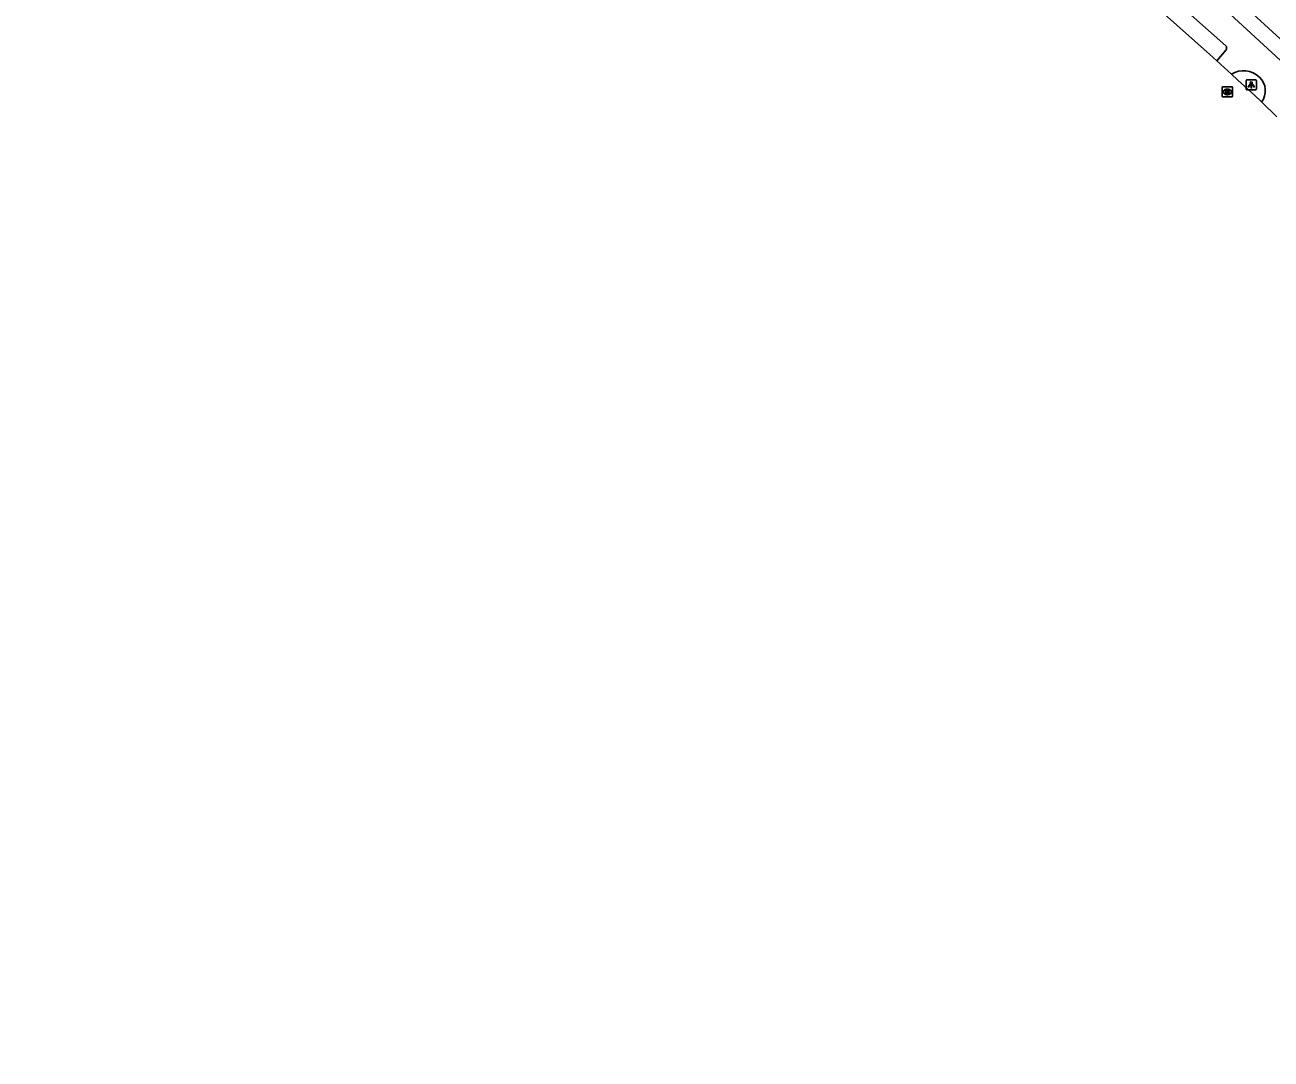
# Model space of a CAD drawing. Extents: x 162722 to 165099, y 384721 to 386283.
# Drawn here: x 163322.6 to 163445, y 385128.7 to 385230.3 of the extents above; entities that cross this region are included whole.
import ezdxf

# ---------------------------------------------------------------- set-up
doc = ezdxf.new("R2010")
doc.units = 0
for name, color, linetype in [('IMGEO_Berm_groen', 7, 'Continuous'), ('IMGEO_Fietspad_gesloten', 7, 'Continuous'), ('IMGEO_Lichtpunt', 7, 'Continuous'), ('IMGEO_Rijbaan_lokaal_gesloten', 7, 'Continuous'), ('IMGEO_Rioolput', 7, 'Continuous')]:
    doc.layers.add(name, color=color, linetype=linetype)

msp = doc.modelspace()

# ---------------------------------------------------------------- linework, layer by layer
at = {"layer": 'IMGEO_Berm_groen'}
msp.add_lwpolyline([(163519.1, 385128.69), (163505.68, 385153.04), (163497.18, 385166.51), (163489.71, 385178.35), (163472.56, 385200.89), (163464.61, 385210.07), (163450.03, 385225.1), (163438.3, 385235.88), (163416.1, 385254.62), (163390.48, 385274.02), (163360.06, 385295.46), (163332.07, 385313.78), (163322.62, 385319.54)], dxfattribs=at)
at = {"layer": 'IMGEO_Fietspad_gesloten'}
for points in [[(163517.24, 385129.02), (163512.54, 385137.48), (163500, 385159.66), (163488.48, 385177.49), (163471.4, 385199.95), (163452.38, 385220.78), (163451.99, 385221.17), (163437.31, 385234.75), (163431.27, 385239.95), (163419.27, 385250), (163415.16, 385253.44), (163397.87, 385266.73), (163359.22, 385294.22), (163331.27, 385312.51)], [(163329.76, 385310.27), (163357.7, 385291.96), (163396.15, 385264.52), (163413.43, 385251.2), (163414.88, 385250), (163429.5, 385237.84), (163435.41, 385232.82), (163440.56, 385228.23), (163440.58, 385228.2), (163440.6, 385228.17), (163440.61, 385228.13), (163440.62, 385228.09), (163440.62, 385228.05), (163440.63, 385228.01), (163440.63, 385227.97), (163440.62, 385227.94), (163440.61, 385227.9), (163440.6, 385227.86), (163440.59, 385227.82), (163439.67, 385226.74)]]:
    msp.add_lwpolyline(points, dxfattribs=at)
for centre, radius, start, end in [((163442.29, 385223.54), 2.24, 45.9575, 122.3411), ((163442.6, 385223.81), 1.83, 322.8081, 47.1495)]:
    msp.add_arc(centre, radius, start, end, dxfattribs=at)
at = {"layer": 'IMGEO_Lichtpunt'}
for p, q in [((163442.55, 385224.8), (163442.55, 385223.99)), ((163442.55, 385224.8), (163442.55, 385223.99)), ((163443.46, 385224.89), (163442.65, 385224.89)), ((163443.46, 385224.89), (163442.65, 385224.89)), ((163443.55, 385223.99), (163443.55, 385224.8)), ((163443.55, 385223.99), (163443.55, 385224.8)), ((163442.65, 385223.89), (163443.46, 385223.89)), ((163442.65, 385223.89), (163443.46, 385223.89))]:
    msp.add_line(p, q, dxfattribs=at)
for points in [[(163442.93, 385224.46), (163442.97, 385224.43), (163442.78, 385224.17), (163442.74, 385224.2), (163442.93, 385224.46)], [(163443.03, 385224.41), (163443.08, 385224.41), (163443.08, 385224.09), (163443.03, 385224.09), (163443.03, 385224.41)], [(163443.14, 385224.43), (163443.18, 385224.46), (163443.36, 385224.2), (163443.33, 385224.17), (163443.14, 385224.43)]]:
    msp.add_lwpolyline(points, dxfattribs=at)
msp.add_circle((163443.05, 385224.59), 0.0994, dxfattribs=at)
for centre, start, end in [((163442.65, 385224.8), 90, 180), ((163442.65, 385224.8), 90, 180), ((163443.46, 385224.8), 0, 90), ((163443.46, 385224.8), 0, 90), ((163442.65, 385223.99), 180, 270), ((163442.65, 385223.99), 180, 270), ((163443.46, 385223.99), 270, 0), ((163443.46, 385223.99), 270, 360)]:
    msp.add_arc(centre, 0.0946, start, end, dxfattribs=at)
at = {"layer": 'IMGEO_Rijbaan_lokaal_gesloten'}
for points in [[(163439.67, 385226.74), (163438.94, 385227.4), (163432.78, 385232.91), (163429.4, 385235.74)], [(163441.09, 385225.43), (163439.67, 385226.74)], [(163444.06, 385222.71), (163443.39, 385223.34), (163441.73, 385224.86), (163441.09, 385225.43)], [(163445.55, 385221.26), (163444.06, 385222.71)]]:
    msp.add_lwpolyline(points, dxfattribs=at)
at = {"layer": 'IMGEO_Rioolput'}
for p, q in [((163440.19, 385223.28), (163440.19, 385224.13)), ((163440.27, 385224.2), (163441.12, 385224.2)), ((163441.12, 385223.2), (163440.27, 385223.2)), ((163440.68, 385223.98), (163440.7, 385223.98)), ((163440.7, 385223.42), (163440.68, 385223.42)), ((163441.19, 385224.13), (163441.19, 385223.28))]:
    msp.add_line(p, q, dxfattribs=at)
for points in [[(163440.19, 385223.28), (163440.19, 385224.13)], [(163440.27, 385224.2), (163441.12, 385224.2)], [(163441.12, 385223.2), (163440.27, 385223.2)], [(163440.78, 385223.9), (163440.53, 385223.9), (163440.53, 385223.5)], [(163440.53, 385223.5), (163440.65, 385223.5), (163440.65, 385223.67), (163440.66, 385223.67)], [(163440.71, 385223.82), (163440.65, 385223.82), (163440.65, 385223.74)], [(163440.65, 385223.74), (163440.7, 385223.74)], [(163440.71, 385223.64), (163440.78, 385223.5), (163440.92, 385223.5), (163440.86, 385223.63)], [(163441.19, 385224.13), (163441.19, 385223.28)]]:
    msp.add_lwpolyline(points, dxfattribs=at)
for centre, radius, start, end in [((163440.27, 385224.13), 0.0765, 91.552, 178.448), ((163440.27, 385224.13), 0.0765, 91.552, 178.448), ((163440.27, 385223.28), 0.0765, 181.552, 268.448), ((163440.27, 385223.28), 0.0765, 181.552, 268.448), ((163440.66, 385223.61), 0.0533, 26.0293, 88.6989), ((163440.69, 385223.93), 0.19, 274.7715, 282.9687), ((163440.71, 385223.73), 0.0964, 77.0061, 93.1865), ((163440.73, 385223.78), 0.0378, 276.6634, 79.6772), ((163440.78, 385223.79), 0.109, 350.3612, 89.416), ((163440.78, 385223.79), 0.112, 277.5842, 350.9817), ((163440.76, 385223.58), 0.108, 29.5134, 73.7905), ((163441.12, 385224.13), 0.0765, 1.552, 88.448), ((163441.12, 385224.13), 0.0765, 1.552, 88.448), ((163441.12, 385223.28), 0.0765, 271.552, 358.448), ((163441.12, 385223.28), 0.0765, 271.552, 358.448)]:
    msp.add_arc(centre, radius, start, end, dxfattribs=at)
for centre, major_axis, ratio, start_param, end_param in [((163440.68, 385223.7), (-0.387, 0.002), 0.722429, 4.712389, 7.853982), ((163440.7, 385223.7), (-0.39, 0.002), 0.717154, 1.570796, 4.712389)]:
    msp.add_ellipse(centre, major_axis=major_axis, ratio=ratio, start_param=start_param, end_param=end_param, dxfattribs=at)

doc.saveas('drawing.dxf')
